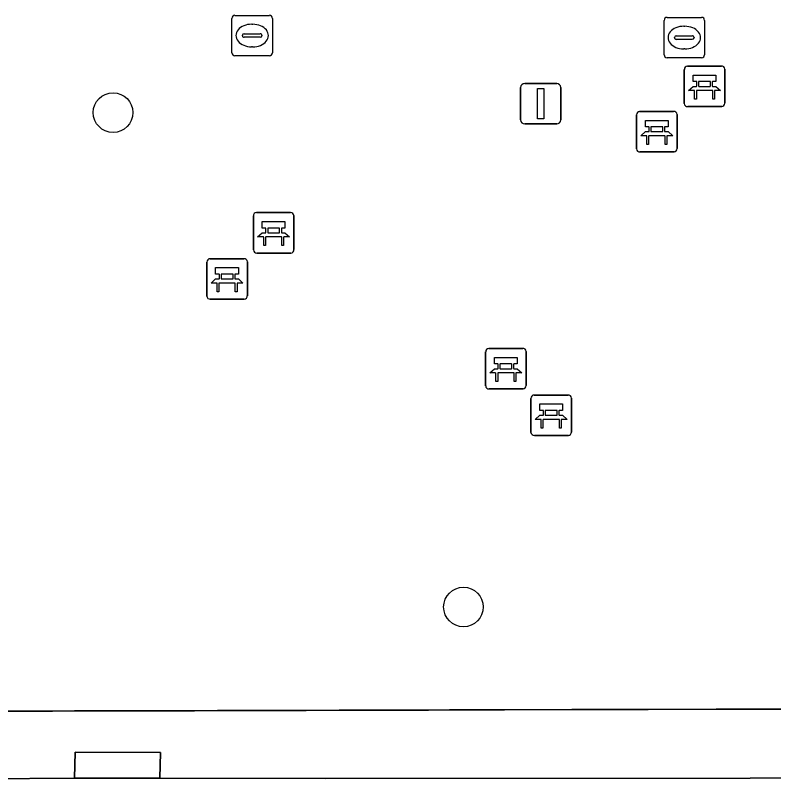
# Model space of a CAD drawing. Extents: x 161477 to 163040, y 383680 to 384871.
# Drawn here: x 162475 to 162493.74, y 384563.28 to 384582.23 of the extents above; entities that cross this region are included whole.
import ezdxf

# ---------------------------------------------------------------- set-up
doc = ezdxf.new("R2010")
doc.units = 0
for name, color, linetype in [('IMGEO_Bank', 7, 'Continuous'), ('IMGEO_Boom', 7, 'Continuous'), ('IMGEO_Kolk', 7, 'Continuous'), ('IMGEO_Lichtmast', 7, 'Continuous'), ('IMGEO_Rijbaan_lokaal_open', 7, 'Continuous'), ('IMGEO_Voetpad_open', 7, 'Continuous')]:
    doc.layers.add(name, color=color, linetype=linetype)

msp = doc.modelspace()

# ---------------------------------------------------------------- linework, layer by layer
at = {"layer": 'IMGEO_Bank'}
for p, q in [((162491.53, 384580.045), (162491.53, 384580.886)), ((162491.53, 384580.886), (162491.53, 384580.045)), ((162491.605, 384580.97), (162492.446, 384580.97)), ((162492.446, 384580.97), (162491.605, 384580.97)), ((162492.53, 384580.895), (162492.53, 384580.054)), ((162492.53, 384580.054), (162492.53, 384580.895)), ((162491.839, 384580.476), (162491.839, 384580.582)), ((162491.883, 384580.582), (162491.883, 384580.476)), ((162492.171, 384580.588), (162491.889, 384580.588)), ((162491.889, 384580.47), (162492.171, 384580.47)), ((162492.177, 384580.476), (162492.177, 384580.582)), ((162492.221, 384580.582), (162492.221, 384580.476)), ((162492.227, 384580.368), (162491.834, 384580.368)), ((162490.425, 384579.85), (162491.266, 384579.85)), ((162491.266, 384579.85), (162490.425, 384579.85)), ((162492.455, 384579.97), (162491.614, 384579.97)), ((162491.614, 384579.97), (162492.455, 384579.97)), ((162490.35, 384578.925), (162490.35, 384579.766)), ((162490.35, 384579.766), (162490.35, 384578.925)), ((162491.35, 384579.775), (162491.35, 384578.934)), ((162491.35, 384578.934), (162491.35, 384579.775)), ((162490.991, 384579.468), (162490.709, 384579.468)), ((162490.659, 384579.356), (162490.659, 384579.462)), ((162490.703, 384579.462), (162490.703, 384579.356)), ((162490.709, 384579.35), (162490.991, 384579.35)), ((162490.997, 384579.356), (162490.997, 384579.462)), ((162491.041, 384579.462), (162491.041, 384579.356)), ((162491.047, 384579.248), (162490.654, 384579.248)), ((162491.275, 384578.85), (162490.434, 384578.85)), ((162490.434, 384578.85), (162491.275, 384578.85)), ((162480.88, 384576.425), (162480.88, 384577.266)), ((162480.88, 384577.266), (162480.88, 384576.425)), ((162480.955, 384577.35), (162481.796, 384577.35)), ((162481.796, 384577.35), (162480.955, 384577.35)), ((162481.88, 384577.275), (162481.88, 384576.434)), ((162481.88, 384576.434), (162481.88, 384577.275)), ((162481.189, 384576.856), (162481.189, 384576.962)), ((162481.233, 384576.962), (162481.233, 384576.856)), ((162481.521, 384576.968), (162481.239, 384576.968)), ((162481.239, 384576.85), (162481.521, 384576.85)), ((162481.527, 384576.856), (162481.527, 384576.962)), ((162481.571, 384576.962), (162481.571, 384576.856)), ((162481.577, 384576.748), (162481.184, 384576.748)), ((162481.805, 384576.35), (162480.964, 384576.35)), ((162480.964, 384576.35), (162481.805, 384576.35)), ((162479.73, 384575.285), (162479.73, 384576.126)), ((162479.73, 384576.126), (162479.73, 384575.285)), ((162479.805, 384576.21), (162480.646, 384576.21)), ((162480.646, 384576.21), (162479.805, 384576.21)), ((162480.73, 384576.135), (162480.73, 384575.294)), ((162480.73, 384575.294), (162480.73, 384576.135)), ((162480.039, 384575.716), (162480.039, 384575.822)), ((162480.083, 384575.822), (162480.083, 384575.716)), ((162480.371, 384575.828), (162480.089, 384575.828)), ((162480.089, 384575.71), (162480.371, 384575.71)), ((162480.377, 384575.716), (162480.377, 384575.822)), ((162480.421, 384575.822), (162480.421, 384575.716)), ((162480.427, 384575.608), (162480.034, 384575.608)), ((162480.655, 384575.21), (162479.814, 384575.21)), ((162479.814, 384575.21), (162480.655, 384575.21)), ((162486.695, 384573.99), (162487.536, 384573.99)), ((162487.536, 384573.99), (162486.695, 384573.99)), ((162486.62, 384573.065), (162486.62, 384573.906)), ((162486.62, 384573.906), (162486.62, 384573.065)), ((162487.62, 384573.915), (162487.62, 384573.074)), ((162487.62, 384573.074), (162487.62, 384573.915)), ((162486.929, 384573.496), (162486.929, 384573.602)), ((162486.973, 384573.602), (162486.973, 384573.496)), ((162487.261, 384573.608), (162486.979, 384573.608)), ((162487.267, 384573.496), (162487.267, 384573.602)), ((162487.311, 384573.602), (162487.311, 384573.496)), ((162486.979, 384573.49), (162487.261, 384573.49)), ((162487.317, 384573.388), (162486.924, 384573.388)), ((162487.545, 384572.99), (162486.704, 384572.99)), ((162486.704, 384572.99), (162487.545, 384572.99)), ((162487.815, 384572.84), (162488.656, 384572.84)), ((162488.656, 384572.84), (162487.815, 384572.84)), ((162487.74, 384571.915), (162487.74, 384572.756)), ((162487.74, 384572.756), (162487.74, 384571.915)), ((162488.74, 384572.765), (162488.74, 384571.924)), ((162488.74, 384571.924), (162488.74, 384572.765)), ((162488.049, 384572.346), (162488.049, 384572.452)), ((162488.093, 384572.452), (162488.093, 384572.346)), ((162488.381, 384572.458), (162488.099, 384572.458)), ((162488.099, 384572.34), (162488.381, 384572.34)), ((162488.387, 384572.346), (162488.387, 384572.452)), ((162488.431, 384572.452), (162488.431, 384572.346)), ((162488.437, 384572.238), (162488.044, 384572.238)), ((162488.665, 384571.84), (162487.824, 384571.84)), ((162487.824, 384571.84), (162488.665, 384571.84))]:
    msp.add_line(p, q, dxfattribs=at)
for points in [[(162491.833, 384580.588), (162491.747, 384580.588), (162491.747, 384580.749), (162492.31, 384580.749), (162492.31, 384580.588), (162492.227, 384580.588)], [(162491.777, 384580.368), (162491.635, 384580.368), (162491.747, 384580.47), (162491.833, 384580.47)], [(162492.227, 384580.47), (162492.31, 384580.47), (162492.422, 384580.368), (162492.283, 384580.368)], [(162491.827, 384580.361), (162491.827, 384580.154), (162491.784, 384580.154), (162491.784, 384580.361)], [(162492.277, 384580.361), (162492.277, 384580.154), (162492.233, 384580.154), (162492.233, 384580.361)], [(162490.653, 384579.468), (162490.567, 384579.468), (162490.567, 384579.629), (162491.13, 384579.629), (162491.13, 384579.468), (162491.047, 384579.468)], [(162490.597, 384579.248), (162490.455, 384579.248), (162490.567, 384579.35), (162490.653, 384579.35)], [(162491.047, 384579.35), (162491.13, 384579.35), (162491.242, 384579.248), (162491.103, 384579.248)], [(162490.647, 384579.241), (162490.647, 384579.034), (162490.604, 384579.034), (162490.604, 384579.241)], [(162491.097, 384579.241), (162491.097, 384579.034), (162491.053, 384579.034), (162491.053, 384579.241)], [(162481.183, 384576.968), (162481.097, 384576.968), (162481.097, 384577.129), (162481.66, 384577.129), (162481.66, 384576.968), (162481.577, 384576.968)], [(162481.127, 384576.748), (162480.985, 384576.748), (162481.097, 384576.85), (162481.183, 384576.85)], [(162481.577, 384576.85), (162481.66, 384576.85), (162481.772, 384576.748), (162481.633, 384576.748)], [(162481.177, 384576.741), (162481.177, 384576.534), (162481.134, 384576.534), (162481.134, 384576.741)], [(162481.627, 384576.741), (162481.627, 384576.534), (162481.583, 384576.534), (162481.583, 384576.741)], [(162480.033, 384575.828), (162479.947, 384575.828), (162479.947, 384575.989), (162480.51, 384575.989), (162480.51, 384575.828), (162480.427, 384575.828)], [(162479.977, 384575.608), (162479.835, 384575.608), (162479.947, 384575.71), (162480.033, 384575.71)], [(162480.427, 384575.71), (162480.51, 384575.71), (162480.622, 384575.608), (162480.483, 384575.608)], [(162480.027, 384575.601), (162480.027, 384575.394), (162479.984, 384575.394), (162479.984, 384575.601)], [(162480.477, 384575.601), (162480.477, 384575.394), (162480.433, 384575.394), (162480.433, 384575.601)], [(162486.923, 384573.608), (162486.837, 384573.608), (162486.837, 384573.769), (162487.4, 384573.769), (162487.4, 384573.608), (162487.317, 384573.608)], [(162486.867, 384573.388), (162486.725, 384573.388), (162486.837, 384573.49), (162486.923, 384573.49)], [(162487.317, 384573.49), (162487.4, 384573.49), (162487.512, 384573.388), (162487.373, 384573.388)], [(162486.917, 384573.381), (162486.917, 384573.174), (162486.874, 384573.174), (162486.874, 384573.381)], [(162487.367, 384573.381), (162487.367, 384573.174), (162487.323, 384573.174), (162487.323, 384573.381)], [(162488.043, 384572.458), (162487.957, 384572.458), (162487.957, 384572.619), (162488.52, 384572.619), (162488.52, 384572.458), (162488.437, 384572.458)], [(162487.987, 384572.238), (162487.845, 384572.238), (162487.957, 384572.34), (162488.043, 384572.34)], [(162488.437, 384572.34), (162488.52, 384572.34), (162488.632, 384572.238), (162488.493, 384572.238)], [(162488.037, 384572.231), (162488.037, 384572.024), (162487.994, 384572.024), (162487.994, 384572.231)], [(162488.487, 384572.231), (162488.487, 384572.024), (162488.443, 384572.024), (162488.443, 384572.231)]]:
    msp.add_lwpolyline(points, dxfattribs=at)
for centre, radius, start, end in [((162491.608, 384580.892), 0.0779, 92.4484, 184.2845), ((162491.608, 384580.892), 0.0779, 92.4484, 184.2845), ((162492.452, 384580.892), 0.0779, 2.4484, 94.2845), ((162492.452, 384580.892), 0.0779, 2.4484, 94.2845), ((162491.832, 384580.581), 0.00671, 2.8957, 87.1043), ((162491.832, 384580.477), 0.00671, 272.8957, 357.1043), ((162491.889, 384580.581), 0.00671, 92.8957, 177.1043), ((162491.889, 384580.477), 0.00671, 182.8957, 267.1043), ((162492.171, 384580.581), 0.00671, 2.8957, 87.1043), ((162492.171, 384580.477), 0.00671, 272.8957, 357.1043), ((162492.228, 384580.581), 0.00671, 92.8957, 177.1043), ((162492.228, 384580.477), 0.00671, 182.8957, 267.1043), ((162491.777, 384580.361), 0.00671, 2.8957, 87.1043), ((162491.834, 384580.361), 0.00671, 92.8957, 177.1043), ((162492.226, 384580.361), 0.00671, 2.8957, 87.1043), ((162492.283, 384580.361), 0.00671, 92.8957, 177.1043), ((162491.608, 384580.048), 0.0779, 182.4484, 274.2845), ((162491.608, 384580.048), 0.0779, 182.4484, 274.2845), ((162492.452, 384580.048), 0.0779, 272.4484, 4.2845), ((162492.452, 384580.048), 0.0779, 272.4484, 4.2845), ((162490.428, 384579.772), 0.0779, 92.4484, 184.2845), ((162490.428, 384579.772), 0.0779, 92.4484, 184.2845), ((162491.272, 384579.772), 0.0779, 2.4484, 94.2845), ((162491.272, 384579.772), 0.0779, 2.4484, 94.2845), ((162490.652, 384579.461), 0.00671, 2.8957, 87.1043), ((162490.709, 384579.461), 0.00671, 92.8957, 177.1043), ((162490.991, 384579.461), 0.00671, 2.8957, 87.1043), ((162491.048, 384579.461), 0.00671, 92.8957, 177.1043), ((162490.652, 384579.357), 0.00671, 272.8957, 357.1043), ((162490.709, 384579.357), 0.00671, 182.8957, 267.1043), ((162490.991, 384579.357), 0.00671, 272.8957, 357.1043), ((162491.048, 384579.357), 0.00671, 182.8957, 267.1043), ((162490.597, 384579.241), 0.00671, 2.8957, 87.1043), ((162490.654, 384579.241), 0.00671, 92.8957, 177.1043), ((162491.046, 384579.241), 0.00671, 2.8957, 87.1043), ((162491.103, 384579.241), 0.00671, 92.8957, 177.1043), ((162490.428, 384578.928), 0.0779, 182.4484, 274.2845), ((162490.428, 384578.928), 0.0779, 182.4484, 274.2845), ((162491.272, 384578.928), 0.0779, 272.4484, 4.2845), ((162491.272, 384578.928), 0.0779, 272.4484, 4.2845), ((162480.958, 384577.272), 0.0779, 92.4484, 184.2845), ((162480.958, 384577.272), 0.0779, 92.4484, 184.2845), ((162481.802, 384577.272), 0.0779, 2.4484, 94.2845), ((162481.802, 384577.272), 0.0779, 2.4484, 94.2845), ((162481.182, 384576.961), 0.00671, 2.8957, 87.1043), ((162481.182, 384576.857), 0.00671, 272.8957, 357.1043), ((162481.239, 384576.961), 0.00671, 92.8957, 177.1043), ((162481.239, 384576.857), 0.00671, 182.8957, 267.1043), ((162481.521, 384576.961), 0.00671, 2.8957, 87.1043), ((162481.521, 384576.857), 0.00671, 272.8957, 357.1043), ((162481.578, 384576.961), 0.00671, 92.8957, 177.1043), ((162481.578, 384576.857), 0.00671, 182.8957, 267.1043), ((162481.127, 384576.741), 0.00671, 2.8957, 87.1043), ((162481.184, 384576.741), 0.00671, 92.8957, 177.1043), ((162481.576, 384576.741), 0.00671, 2.8957, 87.1043), ((162481.633, 384576.741), 0.00671, 92.8957, 177.1043), ((162480.958, 384576.428), 0.0779, 182.4484, 274.2845), ((162480.958, 384576.428), 0.0779, 182.4484, 274.2845), ((162481.802, 384576.428), 0.0779, 272.4484, 4.2845), ((162481.802, 384576.428), 0.0779, 272.4484, 4.2845), ((162479.808, 384576.132), 0.0779, 92.4484, 184.2845), ((162479.808, 384576.132), 0.0779, 92.4484, 184.2845), ((162480.652, 384576.132), 0.0779, 2.4484, 94.2845), ((162480.652, 384576.132), 0.0779, 2.4484, 94.2845), ((162480.032, 384575.821), 0.00671, 2.8957, 87.1043), ((162480.032, 384575.717), 0.00671, 272.8957, 357.1043), ((162480.089, 384575.821), 0.00671, 92.8957, 177.1043), ((162480.089, 384575.717), 0.00671, 182.8957, 267.1043), ((162480.371, 384575.821), 0.00671, 2.8957, 87.1043), ((162480.371, 384575.717), 0.00671, 272.8957, 357.1043), ((162480.428, 384575.821), 0.00671, 92.8957, 177.1043), ((162480.428, 384575.717), 0.00671, 182.8957, 267.1043), ((162479.977, 384575.601), 0.00671, 2.8957, 87.1043), ((162480.034, 384575.601), 0.00671, 92.8957, 177.1043), ((162480.426, 384575.601), 0.00671, 2.8957, 87.1043), ((162480.483, 384575.601), 0.00671, 92.8957, 177.1043), ((162479.808, 384575.288), 0.0779, 182.4484, 274.2845), ((162479.808, 384575.288), 0.0779, 182.4484, 274.2845), ((162480.652, 384575.288), 0.0779, 272.4484, 4.2845), ((162480.652, 384575.288), 0.0779, 272.4484, 4.2845), ((162486.698, 384573.912), 0.0779, 92.4484, 184.2845), ((162486.698, 384573.912), 0.0779, 92.4484, 184.2845), ((162487.542, 384573.912), 0.0779, 2.4484, 94.2845), ((162487.542, 384573.912), 0.0779, 2.4484, 94.2845), ((162486.922, 384573.601), 0.00671, 2.8957, 87.1043), ((162486.979, 384573.601), 0.00671, 92.8957, 177.1043), ((162487.261, 384573.601), 0.00671, 2.8957, 87.1043), ((162487.318, 384573.601), 0.00671, 92.8957, 177.1043), ((162486.922, 384573.497), 0.00671, 272.8957, 357.1043), ((162486.979, 384573.497), 0.00671, 182.8957, 267.1043), ((162487.261, 384573.497), 0.00671, 272.8957, 357.1043), ((162487.318, 384573.497), 0.00671, 182.8957, 267.1043), ((162486.867, 384573.381), 0.00671, 2.8957, 87.1043), ((162486.924, 384573.381), 0.00671, 92.8957, 177.1043), ((162487.316, 384573.381), 0.00671, 2.8957, 87.1043), ((162487.373, 384573.381), 0.00671, 92.8957, 177.1043), ((162486.698, 384573.068), 0.0779, 182.4484, 274.2845), ((162486.698, 384573.068), 0.0779, 182.4484, 274.2845), ((162487.542, 384573.068), 0.0779, 272.4484, 4.2845), ((162487.542, 384573.068), 0.0779, 272.4484, 4.2845), ((162487.818, 384572.762), 0.0779, 92.4484, 184.2845), ((162487.818, 384572.762), 0.0779, 92.4484, 184.2845), ((162488.662, 384572.762), 0.0779, 2.4484, 94.2845), ((162488.662, 384572.762), 0.0779, 2.4484, 94.2845), ((162488.042, 384572.451), 0.00671, 2.8957, 87.1043), ((162488.042, 384572.347), 0.00671, 272.8957, 357.1043), ((162488.099, 384572.451), 0.00671, 92.8957, 177.1043), ((162488.099, 384572.347), 0.00671, 182.8957, 267.1043), ((162488.381, 384572.451), 0.00671, 2.8957, 87.1043), ((162488.381, 384572.347), 0.00671, 272.8957, 357.1043), ((162488.438, 384572.451), 0.00671, 92.8957, 177.1043), ((162488.438, 384572.347), 0.00671, 182.8957, 267.1043), ((162487.987, 384572.231), 0.00671, 2.8957, 87.1043), ((162488.044, 384572.231), 0.00671, 92.8957, 177.1043), ((162488.436, 384572.231), 0.00671, 2.8957, 87.1043), ((162488.493, 384572.231), 0.00671, 92.8957, 177.1043), ((162487.818, 384571.918), 0.0779, 182.4484, 274.2845), ((162487.818, 384571.918), 0.0779, 182.4484, 274.2845), ((162488.662, 384571.918), 0.0779, 272.4484, 4.2845), ((162488.662, 384571.918), 0.0779, 272.4484, 4.2845)]:
    msp.add_arc(centre, radius, start, end, dxfattribs=at)
at = {"layer": 'IMGEO_Boom'}
for centre in [(162477.41, 384579.82), (162486.07, 384567.6)]:
    msp.add_circle(centre, 0.489, dxfattribs=at)
at = {"layer": 'IMGEO_Kolk'}
for p, q in [((162480.349, 384581.299), (162480.349, 384582.151)), ((162480.424, 384582.225), (162481.276, 384582.225)), ((162481.35, 384582.151), (162481.35, 384581.299)), ((162491.104, 384582.175), (162491.956, 384582.175)), ((162480.837, 384582.005), (162480.862, 384582.005)), ((162491.029, 384581.249), (162491.029, 384582.101)), ((162491.517, 384581.955), (162491.542, 384581.955)), ((162492.03, 384582.101), (162492.03, 384581.249)), ((162480.651, 384581.768), (162481.049, 384581.768)), ((162480.608, 384581.719), (162480.608, 384581.731)), ((162481.046, 384581.682), (162480.648, 384581.682)), ((162481.092, 384581.731), (162481.092, 384581.719)), ((162491.288, 384581.669), (162491.288, 384581.681)), ((162491.726, 384581.632), (162491.328, 384581.632)), ((162491.331, 384581.718), (162491.729, 384581.718)), ((162491.772, 384581.681), (162491.772, 384581.669)), ((162480.86, 384581.445), (162480.835, 384581.445)), ((162491.54, 384581.395), (162491.515, 384581.395)), ((162481.276, 384581.225), (162480.424, 384581.225)), ((162491.956, 384581.175), (162491.104, 384581.175))]:
    msp.add_line(p, q, dxfattribs=at)
for points in [[(162480.349, 384581.299), (162480.349, 384582.151)], [(162480.424, 384582.225), (162481.276, 384582.225)], [(162481.35, 384582.151), (162481.35, 384581.299)], [(162491.104, 384582.175), (162491.956, 384582.175)], [(162491.029, 384581.249), (162491.029, 384582.101)], [(162492.03, 384582.101), (162492.03, 384581.249)], [(162481.276, 384581.225), (162480.424, 384581.225)], [(162491.956, 384581.175), (162491.104, 384581.175)]]:
    msp.add_lwpolyline(points, dxfattribs=at)
for centre, radius, start, end in [((162480.426, 384582.149), 0.0765, 91.552, 178.448), ((162480.426, 384582.149), 0.0765, 91.552, 178.448), ((162481.274, 384582.149), 0.0765, 1.552, 88.448), ((162481.274, 384582.149), 0.0765, 1.552, 88.448), ((162491.106, 384582.099), 0.0765, 91.552, 178.448), ((162491.106, 384582.099), 0.0765, 91.552, 178.448), ((162491.954, 384582.099), 0.0765, 1.552, 88.448), ((162491.954, 384582.099), 0.0765, 1.552, 88.448), ((162480.648, 384581.728), 0.0403, 85.8775, 175.7526), ((162481.053, 384581.73), 0.0386, 1.7309, 96.639), ((162480.645, 384581.718), 0.0366, 178.938, 274.7102), ((162481.049, 384581.725), 0.043, 264.8664, 352.4533), ((162491.328, 384581.678), 0.0403, 85.8775, 175.7526), ((162491.325, 384581.668), 0.0366, 178.938, 274.7102), ((162491.729, 384581.675), 0.043, 264.8664, 352.4533), ((162491.733, 384581.68), 0.0386, 1.7309, 96.639), ((162480.426, 384581.301), 0.0765, 181.552, 268.448), ((162480.426, 384581.301), 0.0765, 181.552, 268.448), ((162481.274, 384581.301), 0.0765, 271.552, 358.448), ((162481.274, 384581.301), 0.0765, 271.552, 358.448), ((162491.106, 384581.251), 0.0765, 181.552, 268.448), ((162491.106, 384581.251), 0.0765, 181.552, 268.448), ((162491.954, 384581.251), 0.0765, 271.552, 358.448), ((162491.954, 384581.251), 0.0765, 271.552, 358.448)]:
    msp.add_arc(centre, radius, start, end, dxfattribs=at)
for centre, major_axis, ratio, start_param, end_param in [((162480.836, 384581.725), (-0.387, 0.002), 0.722429, 4.712389, 7.853982), ((162480.861, 384581.725), (-0.39, 0.002), 0.717154, 1.570796, 4.712389), ((162491.516, 384581.675), (-0.387, 0.002), 0.722429, 4.712389, 7.853982), ((162491.541, 384581.675), (-0.39, 0.002), 0.717154, 1.570796, 4.712389)]:
    msp.add_ellipse(centre, major_axis=major_axis, ratio=ratio, start_param=start_param, end_param=end_param, dxfattribs=at)
at = {"layer": 'IMGEO_Lichtmast'}
for p, q in [((162487.485, 384579.64), (162487.485, 384580.44)), ((162487.485, 384580.44), (162487.485, 384579.64)), ((162487.585, 384580.54), (162488.375, 384580.54)), ((162488.375, 384580.54), (162487.585, 384580.54)), ((162488.475, 384580.44), (162488.475, 384579.64)), ((162488.475, 384579.64), (162488.475, 384580.44)), ((162488.375, 384579.54), (162487.585, 384579.54)), ((162487.585, 384579.54), (162488.375, 384579.54))]:
    msp.add_line(p, q, dxfattribs=at)
msp.add_lwpolyline([(162487.905, 384580.415), (162488.055, 384580.415), (162488.055, 384579.665), (162487.905, 384579.665), (162487.905, 384580.415)], dxfattribs=at)
for centre, start, end in [((162487.585, 384580.44), 90, 180), ((162487.585, 384580.44), 90, 180), ((162488.375, 384580.44), 0, 90), ((162488.375, 384580.44), 360, 90), ((162487.585, 384579.64), 180, 270), ((162487.585, 384579.64), 180, 270), ((162488.375, 384579.64), 270, 0), ((162488.375, 384579.64), 270, 0)]:
    msp.add_arc(centre, 0.1, start, end, dxfattribs=at)
at = {"layer": 'IMGEO_Rijbaan_lokaal_open'}
msp.add_lwpolyline([(162519.294, 384563.381), (162510.845, 384563.371), (162507.577, 384563.354), (162507.541, 384563.354), (162499.976, 384563.398), (162493.155, 384563.371), (162482.657, 384563.363), (162478.57, 384563.368), (162476.46, 384563.37), (162474.235, 384563.351), (162472.119, 384563.354), (162456.714, 384563.326), (162440.262, 384563.282), (162425.583, 384563.289), (162422.555, 384563.293), (162403.79, 384563.316), (162390.282, 384563.302), (162378.46, 384563.331), (162337.827, 384563.382), (162335.416, 384563.375), (162328.737, 384563.403), (162324.077, 384563.395), (162280.802, 384563.418)], dxfattribs=at)
at = {"layer": 'IMGEO_Voetpad_open'}
for points in [[(162474.458, 384565.024), (162475.003, 384565.025), (162475.913, 384565.028), (162476.461, 384565.029), (162478.044, 384565.034), (162478.58, 384565.035), (162479.427, 384565.037), (162479.99, 384565.039), (162481.634, 384565.043), (162482.186, 384565.045), (162482.997, 384565.047), (162483.541, 384565.049), (162485.204, 384565.053), (162485.726, 384565.055), (162486.515, 384565.057), (162487.085, 384565.058), (162488.753, 384565.063), (162489.301, 384565.064), (162490.057, 384565.066), (162490.633, 384565.068), (162492.318, 384565.072), (162492.864, 384565.074), (162493.62, 384565.076), (162494.127, 384565.077)], [(162494.127, 384565.077), (162493.62, 384565.076), (162492.864, 384565.074), (162492.318, 384565.072), (162490.633, 384565.068), (162490.057, 384565.066), (162489.301, 384565.064), (162488.753, 384565.063), (162487.085, 384565.058), (162486.515, 384565.057), (162485.726, 384565.055), (162485.204, 384565.053), (162483.541, 384565.049), (162482.997, 384565.047), (162482.186, 384565.045), (162481.634, 384565.043), (162479.99, 384565.039), (162479.427, 384565.037), (162478.58, 384565.035), (162478.044, 384565.034), (162476.461, 384565.029), (162475.913, 384565.028), (162475.003, 384565.025), (162474.458, 384565.024)], [(162474.235, 384563.351), (162476.46, 384563.37), (162476.474, 384564.014), (162478.584, 384564.004), (162478.57, 384563.368), (162482.657, 384563.363), (162493.155, 384563.371), (162499.976, 384563.398)]]:
    msp.add_lwpolyline(points, dxfattribs=at)
msp.add_lwpolyline([(162476.46, 384563.37), (162478.57, 384563.368), (162478.584, 384564.004), (162476.474, 384564.014)], close=True, dxfattribs=at)

doc.saveas('drawing.dxf')
